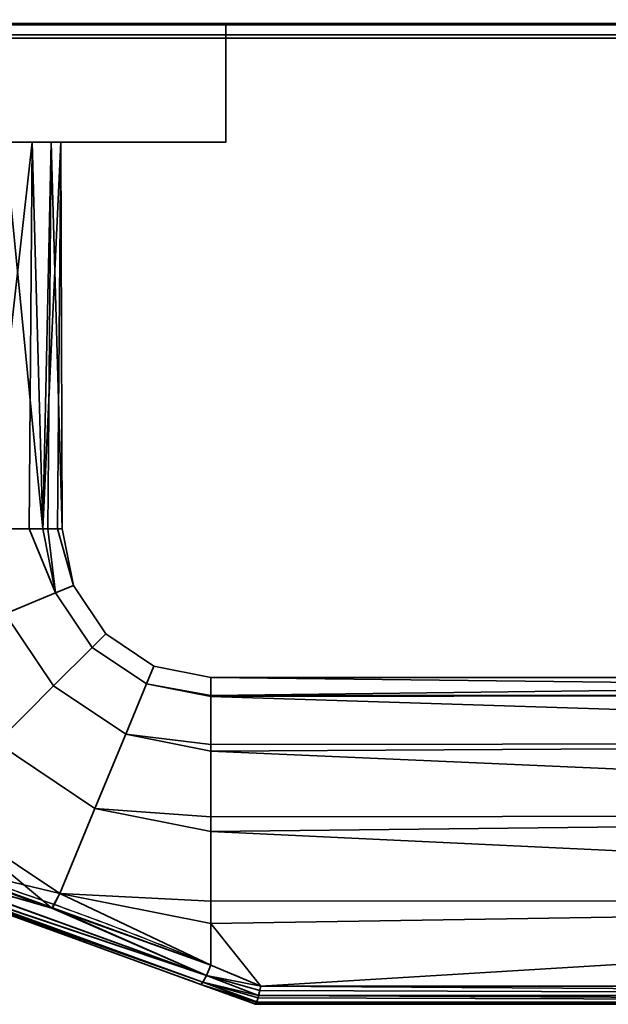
# Model space of a CAD drawing. Header units: millimetres. Extents: x -587 to 3688, y -115 to 120.
# Tile 751 of 960: x 2568 to 2608, y -115 to -49. Entities that reach past the tile are written whole.
import ezdxf

# ---------------------------------------------------------------- set-up
doc = ezdxf.new("R2010")
doc.units = ezdxf.units.MM
doc.layers.add('151', color=7, linetype='Continuous', true_color=0xffffff)

# ---------------------------------------------------------------- blocks, each defined once
blk = doc.blocks.new('UG_SURFACE_087')
at = {"layer": '151', "color": 43, "linetype": 'Continuous', "lineweight": 35}
for points in [[(2491, 0, 2017), (2491, -49, 2017), (3509, -49, 2017), (3509, 0, 2017)], [(2491, -49, 2), (2491, -47), (3509, -47), (3509, -49, 2)], [(2556, -49, 1190), (2582, -49, 1186.5), (3509, -49, 2017), (2491, -49, 2017)], [(2582, -49, 951.5), (2556, -49, 948), (2491, -49, 2), (3509, -49, 2)], [(2582, -49, 951.5), (2582, -57, 951.5), (2556, -57, 948), (2556, -49, 948)], [(2556, -49, 1190), (2556, -57, 1190), (2582, -57, 1186.5), (2582, -49, 1186.5)], [(2582, -49, 1186.5), (2582, -49, 951.5), (3509, -49, 2), (3509, -49, 2017)], [(2582, -49, 1186.5), (2582, -57, 1186.5), (2582, -57, 951.5), (2582, -49, 951.5)], [(2559.119, -57, 1118.672), (2582, -57, 1186.5), (2556, -57, 1190)], [(2560.401, -57, 982.875), (2556, -57, 982), (2556, -57, 948), (2582, -57, 951.5)], [(2582, -57, 1186.5), (2559.119, -57, 1118.672), (2564.817, -57, 1116.135)], [(2564.132, -57, 985.368), (2560.401, -57, 982.875), (2582, -57, 951.5)], [(2582, -57, 951.5), (2562.101, -57, 1090.297), (2566.625, -57, 1018.901), (2567.5, -57, 1014.5)], [(2567.147, -57, 1093.963), (2562.101, -57, 1090.297), (2582, -57, 951.5)], [(2566.625, -57, 989.099), (2564.132, -57, 985.368), (2582, -57, 951.5)], [(2582, -57, 1186.5), (2564.817, -57, 1116.135), (2568.99, -57, 1111.5)], [(2568.99, -57, 1111.5), (2564.817, -57, 1116.135), (2566.037, -83, 1115.147)], [(2566.037, -83, 1115.147), (2568.792, -83, 1111.356), (2568.99, -57, 1111.5)], [(2567.5, -57, 993.5), (2566.625, -57, 989.099), (2582, -57, 951.5)], [(2569.703, -83, 1097.899), (2566.948, -83, 1094.107), (2567.147, -57, 1093.963)], [(2582, -57, 951.5), (2570.266, -57, 1099.365), (2567.147, -57, 1093.963)], [(2567.147, -57, 1093.963), (2570.266, -57, 1099.365), (2569.703, -83, 1097.899)], [(2567.5, -57, 1014.5), (2567.5, -57, 993.5), (2582, -57, 951.5)], [(2568.99, -57, 1111.5), (2568.792, -83, 1111.356), (2569.703, -83, 1110.101)], [(2568.99, -57, 1111.5), (2570.918, -57, 1105.568), (2582, -57, 1186.5)], [(2570.918, -57, 1105.568), (2568.99, -57, 1111.5), (2569.703, -83, 1110.101)], [(2570.266, -57, 1099.365), (2570.026, -83, 1099.416), (2569.703, -83, 1097.899)], [(2569.703, -83, 1110.101), (2570.678, -83, 1105.517), (2570.918, -57, 1105.568)], [(2571, -83, 1104), (2570.026, -83, 1099.416), (2570.266, -57, 1099.365)], [(2570.918, -57, 1105.568), (2570.266, -57, 1099.365), (2582, -57, 951.5), (2582, -57, 1186.5)], [(2570.266, -57, 1099.365), (2570.918, -57, 1105.568), (2571, -83, 1104)], [(2570.918, -57, 1105.568), (2570.678, -83, 1105.517), (2571, -83, 1104)], [(2568.792, -83, 1111.356), (2566.037, -83, 1115.147), (2567.176, -88.726, 1115.147), (2570.563, -87.323, 1110.101)], [(2566.948, -83, 1094.107), (2569.703, -83, 1097.899), (2570.563, -87.323, 1097.899), (2567.176, -88.726, 1092.853)], [(2570.563, -87.323, 1110.101), (2569.703, -83, 1110.101), (2568.792, -83, 1111.356)], [(2570.563, -87.323, 1097.899), (2569.703, -83, 1097.899), (2570.026, -83, 1099.416)], [(2570.678, -83, 1105.517), (2569.703, -83, 1110.101), (2570.563, -87.323, 1110.101), (2571.761, -86.827, 1104)], [(2570.026, -83, 1099.416), (2571, -83, 1104), (2571.761, -86.827, 1104), (2570.563, -87.323, 1097.899)], [(2571.761, -86.827, 1104), (2571, -83, 1104), (2570.678, -83, 1105.517)], [(2570.563, -87.323, 1097.899), (2573.012, -90.988, 1097.899), (2570.42, -93.58, 1092.853), (2567.176, -88.726, 1092.853)], [(2567.176, -88.726, 1115.147), (2570.42, -93.58, 1115.147), (2573.012, -90.988, 1110.101), (2570.563, -87.323, 1110.101)], [(2571.761, -86.827, 1104), (2573.929, -90.071, 1104), (2573.012, -90.988, 1097.899), (2570.563, -87.323, 1097.899)], [(2570.563, -87.323, 1110.101), (2573.012, -90.988, 1110.101), (2573.929, -90.071, 1104), (2571.761, -86.827, 1104)], [(2567.176, -88.726, 1092.853), (2570.42, -93.58, 1092.853), (2566.6, -97.4, 1089.734), (2562.186, -90.793, 1089.734)], [(2562.186, -90.793, 1118.266), (2566.6, -97.4, 1118.266), (2570.42, -93.58, 1115.147), (2567.176, -88.726, 1115.147)], [(2573.929, -90.071, 1104), (2577.173, -92.239, 1104), (2576.677, -93.437, 1097.899), (2573.012, -90.988, 1097.899)], [(2573.012, -90.988, 1110.101), (2576.677, -93.437, 1110.101), (2577.173, -92.239, 1104), (2573.929, -90.071, 1104)], [(2573.012, -90.988, 1097.899), (2576.677, -93.437, 1097.899), (2575.274, -96.824, 1092.853), (2570.42, -93.58, 1092.853)], [(2570.42, -93.58, 1115.147), (2575.274, -96.824, 1115.147), (2576.677, -93.437, 1110.101), (2573.012, -90.988, 1110.101)], [(2576.677, -93.437, 1097.899), (2577.173, -92.239, 1104), (2581, -93, 1104), (2581, -94.218, 1098.27)], [(2581, -94.218, 1109.73), (2581, -93, 1104), (2577.173, -92.239, 1104), (2576.677, -93.437, 1110.101)], [(2679, -94.144, 1098.254), (2581, -94.218, 1098.27), (2581, -93, 1104)], [(2679, -93, 1104), (2581, -93, 1104), (2581, -94.218, 1109.73)], [(2581, -94.218, 1109.73), (2679, -94.144, 1109.746), (2679, -93, 1104)], [(2581, -93, 1104), (2679, -93, 1104), (2679, -94.144, 1098.254)], [(2570.42, -93.58, 1092.853), (2575.274, -96.824, 1092.853), (2573.207, -101.815, 1089.734), (2566.6, -97.4, 1089.734)], [(2566.6, -97.4, 1118.266), (2573.207, -101.815, 1118.266), (2575.274, -96.824, 1115.147), (2570.42, -93.58, 1115.147)], [(2575.274, -96.824, 1092.853), (2576.677, -93.437, 1097.899), (2581, -94.297, 1097.899), (2581, -97.516, 1093.467)], [(2581, -97.516, 1114.532), (2581, -94.297, 1110.101), (2576.677, -93.437, 1110.101), (2575.274, -96.824, 1115.147)], [(2576.677, -93.437, 1110.101), (2581, -94.297, 1110.101), (2581, -94.218, 1109.73)], [(2581, -94.218, 1098.27), (2581, -94.297, 1097.899), (2576.677, -93.437, 1097.899)], [(2581, -94.297, 1097.899), (2679, -94.144, 1098.254), (2679, -97.402, 1093.385)], [(2679, -94.144, 1109.746), (2581, -94.218, 1109.73), (2581, -94.297, 1110.101)], [(2581, -94.297, 1110.101), (2679, -97.402, 1114.615), (2679, -94.144, 1109.746)], [(2581, -94.297, 1097.899), (2581, -94.218, 1098.27), (2679, -94.144, 1098.254)], [(2679, -97.402, 1093.385), (2581, -97.516, 1093.467), (2581, -94.297, 1097.899)], [(2581, -94.297, 1110.101), (2581, -97.516, 1114.532), (2679, -97.402, 1114.615)], [(2573.207, -101.815, 1089.734), (2575.274, -96.824, 1092.853), (2581, -97.963, 1092.853), (2581, -102.376, 1090.305)], [(2581, -102.376, 1117.695), (2581, -97.963, 1115.147), (2575.274, -96.824, 1115.147), (2573.207, -101.815, 1118.266)], [(2575.274, -96.824, 1115.147), (2581, -97.963, 1115.147), (2581, -97.516, 1114.532)], [(2581, -97.516, 1093.467), (2581, -97.963, 1092.853), (2575.274, -96.824, 1092.853)], [(2566.6, -97.4, 1089.734), (2573.207, -101.815, 1089.734), (2570.833, -107.546, 1089.082), (2562.214, -101.786, 1089.082)], [(2562.214, -101.786, 1118.918), (2570.833, -107.546, 1118.918), (2573.207, -101.815, 1118.266), (2566.6, -97.4, 1118.266)], [(2581, -97.963, 1092.853), (2679, -97.402, 1093.385), (2679, -102.277, 1090.135)], [(2679, -102.277, 1117.865), (2679, -97.402, 1114.615), (2581, -97.963, 1115.147)], [(2679, -97.402, 1114.615), (2581, -97.516, 1114.532), (2581, -97.963, 1115.147)], [(2581, -97.963, 1092.853), (2581, -97.516, 1093.467), (2679, -97.402, 1093.385)], [(2679, -102.277, 1090.135), (2581, -102.376, 1090.305), (2581, -97.963, 1092.853)], [(2581, -97.963, 1115.147), (2581, -102.376, 1117.695), (2679, -102.277, 1117.865)], [(2570.309, -108.529, 1089.831), (2559.728, -104.737, 1090.011), (2562.214, -101.786, 1089.082)], [(2570.833, -107.546, 1118.918), (2562.214, -101.786, 1118.918), (2561.441, -105.275, 1118.263)], [(2562.214, -101.786, 1089.082), (2570.833, -107.546, 1089.082), (2570.309, -108.529, 1089.831)], [(2570.833, -107.546, 1089.082), (2573.207, -101.815, 1089.734), (2581, -103.365, 1089.734), (2581, -108.051, 1089.242)], [(2581, -108.051, 1118.758), (2581, -103.365, 1118.266), (2573.207, -101.815, 1118.266), (2570.833, -107.546, 1118.918)], [(2573.207, -101.815, 1118.266), (2581, -103.365, 1118.266), (2581, -102.376, 1117.695)], [(2581, -102.376, 1090.305), (2581, -103.365, 1089.734), (2573.207, -101.815, 1089.734)], [(2581, -103.365, 1089.734), (2679, -102.277, 1090.135), (2679, -108.025, 1089)], [(2679, -108.025, 1119), (2679, -102.277, 1117.865), (2581, -103.365, 1118.266)], [(2679, -102.277, 1117.865), (2581, -102.376, 1117.695), (2581, -103.365, 1118.266)], [(2581, -103.365, 1089.734), (2581, -102.376, 1090.305), (2679, -102.277, 1090.135)], [(2679, -108.025, 1089), (2581, -108.051, 1089.242), (2581, -103.365, 1089.734)], [(2581, -103.365, 1118.266), (2581, -108.051, 1118.758), (2679, -108.025, 1119)], [(2559.551, -105.419, 1090.427), (2559.728, -104.737, 1090.011), (2570.309, -108.529, 1089.831)], [(2570.345, -108.501, 1118.304), (2561.441, -105.275, 1118.263), (2561.233, -105.986, 1117.857)], [(2561.441, -105.275, 1118.263), (2570.345, -108.501, 1118.304), (2570.833, -107.546, 1118.918)], [(2559.487, -105.9, 1091.085), (2559.551, -105.419, 1090.427), (2580.703, -113.056, 1090.051)], [(2580.703, -113.056, 1090.051), (2580.46, -113.517, 1090.73), (2559.487, -105.9, 1091.085)], [(2559.549, -106.1, 1091.876), (2559.487, -105.9, 1091.085), (2580.46, -113.517, 1090.73)], [(2570.309, -108.529, 1089.831), (2580.703, -113.056, 1090.051), (2559.551, -105.419, 1090.427)], [(2580.703, -113.056, 1117.949), (2561.233, -105.986, 1117.857), (2561.136, -106.488, 1117.182)], [(2570.345, -108.501, 1118.304), (2561.233, -105.986, 1117.857), (2580.703, -113.056, 1117.949)], [(2580.46, -113.517, 1090.73), (2580.316, -113.659, 1091.562), (2559.549, -106.1, 1091.876)], [(2559.549, -106.1, 1091.876), (2580.316, -113.659, 1091.562), (2580.316, -113.659, 1116.438), (2561.166, -106.689, 1116.361)], [(2580.46, -113.517, 1117.27), (2561.136, -106.488, 1117.182), (2561.166, -106.689, 1116.361)], [(2561.136, -106.488, 1117.182), (2580.46, -113.517, 1117.27), (2580.703, -113.056, 1117.949)], [(2561.166, -106.689, 1116.361), (2580.316, -113.659, 1116.438), (2580.46, -113.517, 1117.27)], [(2581, -112.361, 1089.648), (2570.309, -108.529, 1089.831), (2570.833, -107.546, 1089.082)], [(2570.833, -107.546, 1118.918), (2570.345, -108.501, 1118.304), (2581, -112.361, 1118.352)], [(2570.833, -107.546, 1118.918), (2581, -109.568, 1118.918), (2581, -108.051, 1118.758)], [(2581, -112.361, 1118.352), (2581, -109.568, 1118.918), (2570.833, -107.546, 1118.918)], [(2570.833, -107.546, 1089.082), (2581, -109.568, 1089.082), (2581, -112.361, 1089.648)], [(2581, -108.051, 1089.242), (2581, -109.568, 1089.082), (2570.833, -107.546, 1089.082)], [(2570.309, -108.529, 1089.831), (2581, -112.361, 1089.648), (2580.703, -113.056, 1090.051)], [(2580.703, -113.056, 1117.949), (2581, -112.361, 1118.352), (2570.345, -108.501, 1118.304)], [(2679, -108.025, 1119), (2581, -109.568, 1118.918), (2584.353, -113.769, 1117.846)], [(2679, -108.025, 1119), (2581, -108.051, 1118.758), (2581, -109.568, 1118.918)], [(2584.353, -113.769, 1090.154), (2581, -109.568, 1089.082), (2679, -108.025, 1089)], [(2581, -109.568, 1089.082), (2581, -108.051, 1089.242), (2679, -108.025, 1089)], [(2679, -108.025, 1089), (2679, -113.769, 1090.154), (2584.353, -113.769, 1090.154)], [(2584.353, -113.769, 1117.846), (2679, -113.769, 1117.846), (2679, -108.025, 1119)], [(2581, -109.568, 1118.918), (2581, -112.361, 1118.352), (2584.353, -113.769, 1117.846)], [(2584.353, -113.769, 1090.154), (2581, -112.361, 1089.648), (2581, -109.568, 1089.082)], [(2584.353, -113.769, 1117.846), (2581, -112.361, 1118.352), (2580.703, -113.056, 1117.949)], [(2580.703, -113.056, 1090.051), (2581, -112.361, 1089.648), (2584.353, -113.769, 1090.154)], [(2584.206, -114.416, 1117.379), (2580.703, -113.056, 1117.949), (2580.46, -113.517, 1117.27)], [(2580.46, -113.517, 1090.73), (2580.703, -113.056, 1090.051), (2584.206, -114.416, 1090.621)], [(2580.703, -113.056, 1117.949), (2584.35, -113.783, 1117.84), (2584.353, -113.769, 1117.846)], [(2580.703, -113.056, 1117.949), (2584.21, -114.399, 1117.393), (2584.289, -114.067, 1117.692)], [(2584.289, -114.067, 1117.692), (2584.35, -113.783, 1117.84), (2580.703, -113.056, 1117.949)], [(2580.703, -113.056, 1117.949), (2584.206, -114.416, 1117.379), (2584.21, -114.399, 1117.393)], [(2580.703, -113.056, 1090.051), (2584.35, -113.783, 1090.16), (2584.289, -114.067, 1090.308)], [(2584.353, -113.769, 1090.154), (2584.35, -113.783, 1090.16), (2580.703, -113.056, 1090.051)], [(2584.289, -114.067, 1090.308), (2584.21, -114.399, 1090.607), (2580.703, -113.056, 1090.051)], [(2584.21, -114.399, 1090.607), (2584.206, -114.416, 1090.621), (2580.703, -113.056, 1090.051)], [(2584.081, -114.853, 1116.723), (2580.46, -113.517, 1117.27), (2580.316, -113.659, 1116.438)], [(2580.316, -113.659, 1091.562), (2580.46, -113.517, 1090.73), (2584.081, -114.853, 1091.277)], [(2580.316, -113.659, 1091.562), (2584, -115, 1092.051), (2584, -115, 1115.949), (2580.316, -113.659, 1116.438)], [(2580.316, -113.659, 1116.438), (2584.07, -114.888, 1116.66), (2584.081, -114.853, 1116.723)], [(2580.316, -113.659, 1116.438), (2584.002, -115, 1116), (2584.07, -114.888, 1116.66)], [(2580.316, -113.659, 1116.438), (2584, -115, 1115.949), (2584.002, -115, 1116)], [(2584.081, -114.853, 1091.277), (2584.07, -114.888, 1091.34), (2580.316, -113.659, 1091.562)], [(2584.07, -114.888, 1091.34), (2584.002, -115, 1092), (2580.316, -113.659, 1091.562)], [(2584.002, -115, 1092), (2584, -115, 1092.051), (2580.316, -113.659, 1091.562)], [(2580.46, -113.517, 1117.27), (2584.169, -114.566, 1117.244), (2584.206, -114.416, 1117.379)], [(2580.46, -113.517, 1117.27), (2584.087, -114.835, 1116.757), (2584.169, -114.566, 1117.244)], [(2580.46, -113.517, 1117.27), (2584.081, -114.853, 1116.723), (2584.087, -114.835, 1116.757)], [(2584.206, -114.416, 1090.621), (2584.169, -114.566, 1090.757), (2580.46, -113.517, 1090.73)], [(2584.169, -114.566, 1090.757), (2584.087, -114.835, 1091.243), (2580.46, -113.517, 1090.73)], [(2584.087, -114.835, 1091.243), (2584.081, -114.853, 1091.277), (2580.46, -113.517, 1090.73)], [(2679, -114.415, 1117.411), (2584.35, -113.783, 1117.84), (2584.289, -114.067, 1117.692)], [(2584.289, -114.067, 1090.308), (2584.35, -113.783, 1090.16), (2679, -114.41, 1090.581)], [(2584.353, -113.769, 1117.846), (2584.35, -113.783, 1117.84), (2679, -114.415, 1117.411)], [(2679, -114.41, 1090.581), (2584.35, -113.783, 1090.16), (2584.353, -113.769, 1090.154)], [(2679, -114.415, 1117.411), (2679, -114.41, 1117.419), (2584.353, -113.769, 1117.846)], [(2679, -114.41, 1117.419), (2679, -113.769, 1117.846), (2584.353, -113.769, 1117.846)], [(2584.353, -113.769, 1090.154), (2679, -113.769, 1090.154), (2679, -114.41, 1090.581)], [(2584.169, -114.566, 1117.244), (2584.087, -114.835, 1116.757), (2679, -114.847, 1116.764)], [(2679, -114.846, 1091.232), (2584.087, -114.835, 1091.243), (2584.169, -114.566, 1090.757)], [(2679, -114.847, 1116.764), (2584.206, -114.416, 1117.379), (2584.169, -114.566, 1117.244)], [(2584.169, -114.566, 1090.757), (2584.206, -114.416, 1090.621), (2679, -114.846, 1091.232)], [(2584.21, -114.399, 1117.393), (2584.206, -114.416, 1117.379), (2679, -114.847, 1116.764)], [(2679, -114.846, 1091.232), (2584.206, -114.416, 1090.621), (2584.21, -114.399, 1090.607)], [(2584.289, -114.067, 1117.692), (2584.21, -114.399, 1117.393), (2679, -114.415, 1117.411)], [(2679, -114.41, 1090.581), (2584.21, -114.399, 1090.607), (2584.289, -114.067, 1090.308)], [(2679, -114.847, 1116.764), (2679, -114.846, 1116.768), (2584.21, -114.399, 1117.393)], [(2679, -114.846, 1116.768), (2679, -114.415, 1117.411), (2584.21, -114.399, 1117.393)], [(2584.21, -114.399, 1090.607), (2679, -114.415, 1090.589), (2679, -114.846, 1091.232)], [(2679, -114.41, 1090.581), (2679, -114.415, 1090.589), (2584.21, -114.399, 1090.607)], [(2679, -115, 1092), (2679, -115, 1116), (2584, -115, 1115.949), (2584, -115, 1092.051)], [(2679, -115, 1116), (2584.002, -115, 1116), (2584, -115, 1115.949)], [(2584, -115, 1092.051), (2584.002, -115, 1092), (2679, -115, 1092)], [(2584.07, -114.888, 1116.66), (2584.002, -115, 1116), (2679, -115, 1116)], [(2679, -115, 1092), (2584.002, -115, 1092), (2584.07, -114.888, 1091.34)], [(2679, -115, 1116), (2584.081, -114.853, 1116.723), (2584.07, -114.888, 1116.66)], [(2584.07, -114.888, 1091.34), (2584.081, -114.853, 1091.277), (2679, -115, 1092)], [(2584.087, -114.835, 1116.757), (2584.081, -114.853, 1116.723), (2679, -115, 1116)], [(2679, -115, 1092), (2584.081, -114.853, 1091.277), (2584.087, -114.835, 1091.243)], [(2679, -115, 1116), (2679, -114.847, 1116.764), (2584.087, -114.835, 1116.757)], [(2679, -114.846, 1091.232), (2679, -114.847, 1091.236), (2584.087, -114.835, 1091.243)], [(2584.087, -114.835, 1091.243), (2679, -114.847, 1091.236), (2679, -115, 1092)]]:
    blk.add_3dface(points, dxfattribs=at)
blk = doc.blocks.new('UG_SURFACE_093')
at = {"layer": '151', "color": 252, "linetype": 'Continuous', "lineweight": 35}
for points in [[(3552.266, -48.099, 2060.766), (2447.734, -48.099, 2060.766), (2448.402, -49.098, 2060.098), (3551.598, -49.098, 2060.098)], [(3513.402, -49.098, 2021.902), (2486.598, -49.098, 2021.902), (2487.266, -48.099, 2021.235), (3512.734, -48.099, 2021.235)], [(3551.598, -49.098, 2060.098), (2448.402, -49.098, 2060.098), (2449.401, -49.766, 2059.099), (3550.599, -49.766, 2059.099)], [(3514.401, -49.766, 2022.901), (2485.599, -49.766, 2022.901), (2486.598, -49.098, 2021.902), (3513.402, -49.098, 2021.902)], [(3550.599, -49.766, 2059.099), (2449.401, -49.766, 2059.099), (2450.58, -50, 2057.92), (3549.42, -50, 2057.92)], [(2450.58, -50, 2057.92), (2484.42, -50, 2024.08), (3515.58, -50, 2024.08), (3549.42, -50, 2057.92)], [(3515.58, -50, 2024.08), (2484.42, -50, 2024.08), (2485.599, -49.766, 2022.901), (3514.401, -49.766, 2022.901)]]:
    blk.add_3dface(points, dxfattribs=at)

msp = doc.modelspace()

# ---------------------------------------------------------------- linework, layer by layer
at = {"layer": '151', "color": 252, "linetype": 'Continuous', "lineweight": -3, "true_color": 0x939598}
for p, q in [((2491, -49, 2017), (3509, -49, 2017)), ((3509, -49, 2), (2491, -49, 2)), ((2582, -49, 951.5), (2582, -57, 951.5)), ((2582, -49, 1186.5), (2582, -57, 1186.5)), ((2582, -49, 1186.5), (2582, -49, 951.5)), ((3549.42, -50, 2057.92), (2450.58, -50, 2057.92)), ((3515.58, -50, 2024.08), (2484.42, -50, 2024.08)), ((2582, -57, 951.5), (2582, -57, 1186.5)), ((2584.353, -113.769, 1117.846), (2679, -113.769, 1117.846)), ((2679, -113.769, 1090.154), (2584.353, -113.769, 1090.154)), ((2584, -115, 1092.051), (2584, -115, 1115.949)), ((2584.002, -115, 1092), (2679, -115, 1092)), ((2679, -115, 1116), (2584.002, -115, 1116))]:
    msp.add_line(p, q, dxfattribs=at)
at = {"layer": '151', "color": 252, "linetype": 'Continuous', "lineweight": -3, "true_color": 0x939598, "extrusion": (0, 1, 0)}
msp.add_circle((-2556, 1104, -57), 15, dxfattribs=at)
at = {"layer": '151', "color": 252, "linetype": 'Continuous', "lineweight": -3, "true_color": 0x939598, "extrusion": (0, -1, 0)}
msp.add_circle((2556, 1104, 83), 15, dxfattribs=at)
at = {"layer": '151', "color": 252, "linetype": 'Continuous', "lineweight": -3, "true_color": 0x939598, "extrusion": (0, 1, 0)}
for centre, start, end in [((-2556, 1091.679, -49), 74.66639, 105.33361), ((-2556, 1046.321, -49), 254.66639, 285.33361)]:
    msp.add_arc(centre, 98.321, start, end, dxfattribs=at)
at = {"layer": '151', "color": 252, "linetype": 'Continuous', "lineweight": -3, "true_color": 0x939598, "extrusion": (0, -1, 0)}
for centre, start, end in [((2556, 1091.679, 57), 74.66639, 105.33361), ((2556, 1046.321, 57), 254.66639, 285.33361)]:
    msp.add_arc(centre, 98.321, start, end, dxfattribs=at)
at = {"layer": '151', "color": 252, "linetype": 'Continuous', "lineweight": -3, "true_color": 0x939598, "extrusion": (1, 0, 0)}
msp.add_arc((-108, 1104, 2581), 15, 253.09721, 106.90279, dxfattribs=at)
at = {"layer": '151', "color": 252, "linetype": 'Continuous', "lineweight": -3, "true_color": 0x939598, "extrusion": (0.934658, -0.340188, -0.103375)}
msp.add_arc((777.715, 1365.129, 2334.967), 2, 105.85564, 180, dxfattribs=at)
at = {"layer": '151', "color": 252, "linetype": 'Continuous', "lineweight": -3, "true_color": 0x939598, "extrusion": (0.934658, -0.340188, 0.103375)}
msp.add_arc((777.715, 831.041, 2563.219), 2, 180, 254.14436, dxfattribs=at)
at = {"layer": '151', "color": 252, "linetype": 'Continuous', "lineweight": -3, "true_color": 0x939598, "extrusion": (0.387206, 0.921993, 0)}
for start_param, end_param in [(5.007398, 5.10718), (1.176005, 1.275787)]:
    msp.add_ellipse((2570.615, -108, 1104), major_axis=(35.717, -15), ratio=0.387206, start_param=start_param, end_param=end_param, dxfattribs=at)
at = {"layer": '151', "color": 252, "linetype": 'Continuous', "lineweight": -3, "true_color": 0x939598, "extrusion": (-0.34202, -0.939693, 0)}
for start_param, end_param in [(1.165933, 1.275787), (5.007398, 5.117253)]:
    msp.add_ellipse((2569.931, -109.879, 1104), major_axis=(35.717, -13), ratio=0.34202, start_param=start_param, end_param=end_param, dxfattribs=at)
at = {"layer": '151', "color": 252, "linetype": 'Continuous', "lineweight": -3, "true_color": 0x939598}
for points, knots in [([(2581, -112.361, 1089.648), (2579.254, -111.642, 1089.43), (2577.499, -110.935, 1089.318), (2573.97, -109.564, 1089.192), (2572.195, -108.901, 1089.176), (2566.837, -106.991, 1089.226), (2563.223, -105.827, 1089.358), (2557.862, -104.155, 1090.359), (2556.114, -103.617, 1090.83), (2552.745, -102.582, 1092.203), (2551.124, -102.084, 1093.114), (2548.992, -101.426, 1094.873), (2548.322, -101.218, 1095.534), (2547.138, -100.851, 1096.968), (2546.62, -100.69, 1097.744), (2545.753, -100.419, 1099.43), (2545.42, -100.316, 1100.311), (2544.971, -100.175, 1102.138), (2544.854, -100.139, 1103.1), (2544.866, -100.142, 1105.944), (2545.356, -100.296, 1107.833), (2547.113, -100.843, 1111.181), (2548.365, -101.232, 1112.627), (2551.223, -102.114, 1114.949), (2552.847, -102.613, 1115.848), (2556.224, -103.651, 1117.205), (2557.969, -104.188, 1117.666), (2561.523, -105.297, 1118.319), (2563.329, -105.87, 1118.509), (2566.907, -107.044, 1118.744), (2568.689, -107.651, 1118.792), (2572.235, -108.916, 1118.824), (2573.999, -109.574, 1118.808), (2577.509, -110.939, 1118.681), (2579.257, -111.644, 1118.57), (2581, -112.361, 1118.352)], [0, 0, 0, 0, 0.0625, 0.0625, 0.125, 0.125, 0.25, 0.25, 0.3125, 0.3125, 0.375, 0.375, 0.40625, 0.40625, 0.4375, 0.4375, 0.46875, 0.46875, 0.5, 0.5, 0.5625, 0.5625, 0.625, 0.625, 0.6875, 0.6875, 0.75, 0.75, 0.8125, 0.8125, 0.875, 0.875, 0.9375, 0.9375, 1, 1, 1, 1]), ([(2580.316, -113.659, 1116.438), (2576.98, -112.445, 1116.807), (2573.646, -111.231, 1116.853), (2566.977, -108.804, 1116.82), (2563.629, -107.585, 1116.735), (2558.654, -105.775, 1116), (2557.021, -105.18, 1115.648), (2553.841, -104.023, 1114.57), (2552.283, -103.456, 1113.833), (2549.508, -102.446, 1111.855), (2548.264, -101.993, 1110.592), (2546.478, -101.343, 1107.522), (2545.976, -101.16, 1105.753), (2545.984, -101.163, 1103.077), (2546.114, -101.211, 1102.174), (2546.595, -101.386, 1100.478), (2546.951, -101.515, 1099.658), (2548.29, -102.003, 1097.38), (2549.534, -102.456, 1096.12), (2552.315, -103.467, 1094.149), (2553.874, -104.035, 1093.416), (2557.055, -105.193, 1092.344), (2558.703, -105.793, 1091.991), (2563.682, -107.605, 1091.261), (2567.007, -108.815, 1091.18), (2573.659, -111.236, 1091.147), (2576.985, -112.447, 1091.193), (2580.316, -113.659, 1091.562)], [0, 0, 0, 0, 0.125, 0.125, 0.25, 0.25, 0.3125, 0.3125, 0.375, 0.375, 0.4375, 0.4375, 0.5, 0.5, 0.53125, 0.53125, 0.5625, 0.5625, 0.625, 0.625, 0.6875, 0.6875, 0.75, 0.75, 0.875, 0.875, 1, 1, 1, 1])]:
    msp.add_open_spline(points, degree=3, knots=knots, dxfattribs=at)
for points in [[(2584.353, -113.769, 1117.846), (2584.206, -114.484, 1117.548), (2584.061, -115, 1116.798), (2584.002, -115, 1116)], [(2584.002, -115, 1092), (2584.061, -115, 1091.202), (2584.206, -114.484, 1090.452), (2584.353, -113.769, 1090.154)], [(2584, -115, 1092.051), (2584, -115, 1092.034), (2584.001, -115, 1092.017), (2584.002, -115, 1092)], [(2584.002, -115, 1116), (2584.001, -115, 1115.983), (2584, -115, 1115.966), (2584, -115, 1115.949)]]:
    msp.add_open_spline(points, degree=3, dxfattribs=at)

# ---------------------------------------------------------------- block references
for name in ['UG_SURFACE_093', 'UG_SURFACE_087']:
    msp.add_blockref(name, (0, 0), dxfattribs=at)

doc.saveas('drawing.dxf')
